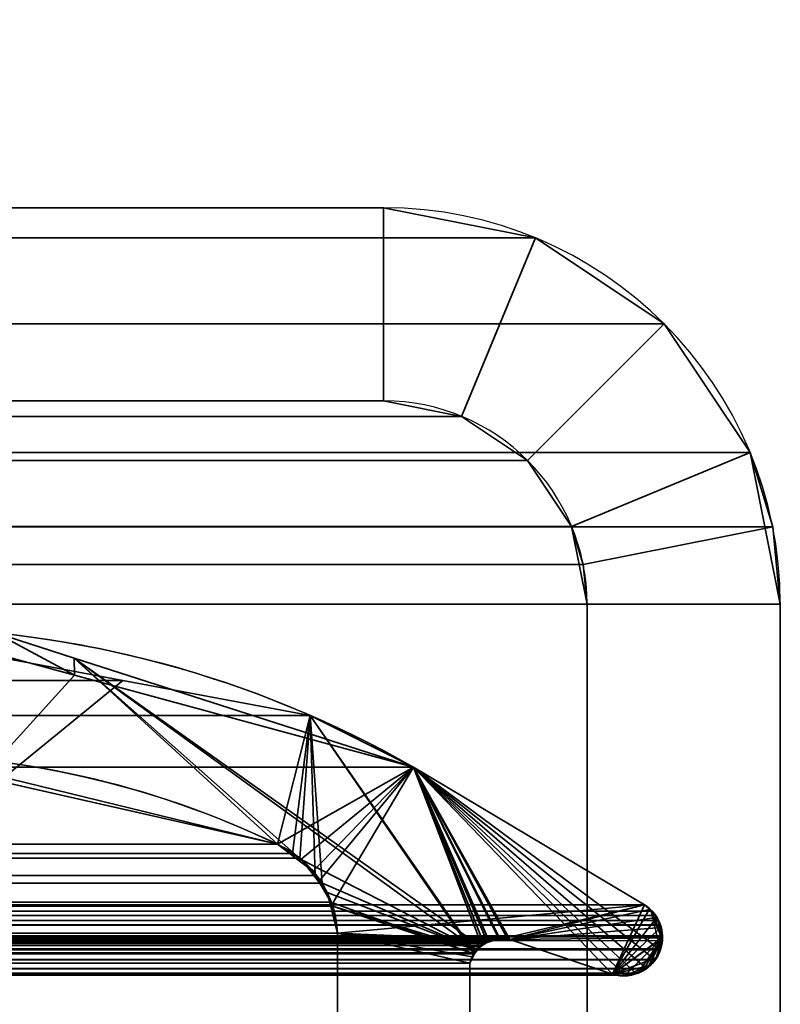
# Model space of a CAD drawing. Header units: millimetres. Extents: x -503 to 6703, y -110 to 193.
# Tile 525 of 656: x 1858.59 to 1864.5, y 11.31 to 18.96. Entities that reach past the tile are written whole.
import ezdxf

# ---------------------------------------------------------------- set-up
doc = ezdxf.new("R2010")
doc.units = ezdxf.units.MM
doc.layers.add('151', color=7, linetype='Continuous', true_color=0xffffff)

# ---------------------------------------------------------------- blocks, each defined once
blk = doc.blocks.new('UG_SURFACE_002')
at = {"layer": '151', "color": 252, "linetype": 'Continuous', "lineweight": 35}
for points in [[(2052.5, -14, 2212.25), (2052.5, 174.4, 2212.25), (947.5, 174.4, 2212.25), (947.5, -14, 2212.25)], [(1097.5, -14, 2062.2499), (1097.5, 174.4, 2062.2499), (1902.5, 174.4, 2062.2499), (1902.5, -14, 2062.2499)]]:
    blk.add_3dface(points, dxfattribs=at)
blk = doc.blocks.new('UG_SURFACE_168')
at = {"layer": '151', "color": 252, "linetype": 'Continuous', "lineweight": 35}
for points in [[(1861.42, 17.5, 2018.6701), (1138.58, 17.5, 2018.6701), (1137.4013, 17.2655, 2019.8486), (1862.5987, 17.2655, 2019.8486)], [(1138.58, 17.5, 2018.6701), (1861.42, 17.5, 2018.6701), (1853.4673, 17.5, 2010.7174), (1146.5327, 17.5, 2010.7174)], [(1861.42, 16, 2018.6701), (1853.4673, 16, 2010.7174), (1853.4673, 17.5, 2010.7174), (1861.42, 17.5, 2018.6701)], [(1861.42, 17.5, 2018.6701), (1862.5987, 17.2655, 2019.8486), (1862.0247, 15.8797, 2019.2747), (1861.42, 16, 2018.6701)], [(1862.5987, 17.2655, 2019.8486), (1137.4013, 17.2655, 2019.8486), (1136.4021, 16.5979, 2020.8478), (1863.5979, 16.5979, 2020.8478)], [(1862.5987, 17.2655, 2019.8486), (1863.5979, 16.5979, 2020.8478), (1862.5373, 15.5372, 2019.7873), (1862.0247, 15.8797, 2019.2747)], [(1863.5979, 16.5979, 2020.8478), (1136.4021, 16.5979, 2020.8478), (1135.7344, 15.5987, 2021.5156), (1864.2656, 15.5987, 2021.5156)], [(1862.8798, 15.0246, 2020.1297), (1862.5373, 15.5372, 2019.7873), (1863.5979, 16.5979, 2020.8478), (1864.2656, 15.5987, 2021.5156)], [(1862.0247, 15.8797, 2019.2747), (1137.9753, 15.8797, 2019.2747), (1138.58, 16, 2018.6701), (1861.42, 16, 2018.6701)], [(1138.58, 16, 2018.6701), (1146.5327, 16, 2010.7174), (1853.4673, 16, 2010.7174), (1861.42, 16, 2018.6701)], [(1862.5373, 15.5372, 2019.7873), (1137.4627, 15.5372, 2019.7873), (1137.9753, 15.8797, 2019.2747), (1862.0247, 15.8797, 2019.2747)], [(1864.4408, 15.0209, 2021.6908), (1864.2656, 15.5987, 2021.5156), (1135.7344, 15.5987, 2021.5156), (1135.5592, 15.0209, 2021.6908)], [(1862.9696, 14.7282, 2020.2196), (1862.8798, 15.0246, 2020.1297), (1864.2656, 15.5987, 2021.5156), (1864.4408, 15.0209, 2021.6908)], [(1862.8798, 15.0246, 2020.1297), (1137.1202, 15.0246, 2020.1297), (1137.4627, 15.5372, 2019.7873), (1862.5373, 15.5372, 2019.7873)], [(1135.5592, 15.0209, 2021.6908), (1135.5, 14.42, 2021.75), (1864.5, 14.42, 2021.75)], [(1135.5592, 15.0209, 2021.6908), (1864.5, 14.42, 2021.75), (1864.4408, 15.0209, 2021.6908)], [(1137.0304, 14.7282, 2020.2196), (1137.1202, 15.0246, 2020.1297), (1862.8798, 15.0246, 2020.1297), (1862.9696, 14.7282, 2020.2196)], [(1863, 14.42, 2020.2501), (1862.9696, 14.7282, 2020.2196), (1864.4408, 15.0209, 2021.6908), (1864.5, 14.42, 2021.75)], [(1863, 14.42, 2020.2501), (1137, 14.42, 2020.2501), (1137.0304, 14.7282, 2020.2196)], [(1862.9696, 14.7282, 2020.2196), (1863, 14.42, 2020.2501), (1137.0304, 14.7282, 2020.2196)], [(1135.5, -25.92, 2021.75), (1864.5, -25.92, 2021.75), (1864.5, 14.42, 2021.75), (1135.5, 14.42, 2021.75)], [(1137, -25.92, 2020.2501), (1137, 14.42, 2020.2501), (1863, 14.42, 2020.2501), (1863, -25.92, 2020.2501)], [(1863, -25.92, 2020.2501), (1863, 14.42, 2020.2501), (1864.5, 14.42, 2021.75), (1864.5, -25.92, 2021.75)]]:
    blk.add_3dface(points, dxfattribs=at)
blk = doc.blocks.new('UG_SURFACE_169')
at = {"layer": '151', "color": 252, "linetype": 'Continuous', "lineweight": 35}
for points in [[(1861.42, 17.5, 2018.6701), (1861.42, 17.5, -7.75), (1853.4673, 17.5, -7.75), (1853.4673, 17.5, 2010.7174)], [(1861.42, 16, -7.75), (1853.4673, 16, -7.75), (1853.4673, 17.5, -7.75), (1861.42, 17.5, -7.75)], [(1861.42, 17.5, 2018.6701), (1853.4673, 17.5, 2010.7174), (1853.4673, 16, 2010.7174), (1861.42, 16, 2018.6701)], [(1862.5987, 17.2655, 2019.8486), (1862.5987, 17.2655, -7.75), (1861.42, 17.5, -7.75), (1861.42, 17.5, 2018.6701)], [(1861.42, 17.5, -7.75), (1862.5987, 17.2655, -7.75), (1862.0247, 15.8797, -7.75), (1861.42, 16, -7.75)], [(1861.42, 16, 2018.6701), (1862.0247, 15.8797, 2019.2747), (1862.5987, 17.2655, 2019.8486), (1861.42, 17.5, 2018.6701)], [(1862.5373, 15.5372, -7.75), (1862.0247, 15.8797, -7.75), (1862.5987, 17.2655, -7.75), (1863.5979, 16.5979, -7.75)], [(1862.0247, 15.8797, 2019.2747), (1862.5373, 15.5372, 2019.7873), (1863.5979, 16.5979, 2020.8478), (1862.5987, 17.2655, 2019.8486)], [(1863.5979, 16.5979, 2020.8478), (1863.5979, 16.5979, -7.75), (1862.5987, 17.2655, -7.75), (1862.5987, 17.2655, 2019.8486)], [(1863.5979, 16.5979, -7.75), (1864.2656, 15.5987, -7.75), (1862.8798, 15.0246, -7.75), (1862.5373, 15.5372, -7.75)], [(1864.2656, 15.5987, 2021.5156), (1863.5979, 16.5979, 2020.8478), (1862.5373, 15.5372, 2019.7873), (1862.8798, 15.0246, 2020.1297)], [(1864.2656, 15.5987, 2021.5156), (1864.2656, 15.5987, -7.75), (1863.5979, 16.5979, -7.75), (1863.5979, 16.5979, 2020.8478)], [(1861.42, 16, 2018.6701), (1853.4673, 16, 2010.7174), (1853.4673, 16, -7.75), (1861.42, 16, -7.75)], [(1861.42, 16, 2018.6701), (1861.42, 16, -7.75), (1862.0247, 15.8797, -7.75), (1862.0247, 15.8797, 2019.2747)], [(1862.0247, 15.8797, 2019.2747), (1862.0247, 15.8797, -7.75), (1862.5373, 15.5372, -7.75), (1862.5373, 15.5372, 2019.7873)], [(1863, 14.42, -7.75), (1862.8798, 15.0246, -7.75), (1864.2656, 15.5987, -7.75), (1864.5, 14.42, -7.75)], [(1864.4408, 15.0209, 2021.6908), (1864.2656, 15.5987, 2021.5156), (1862.8798, 15.0246, 2020.1297), (1862.9696, 14.7282, 2020.2196)], [(1864.5, 14.42, -7.75), (1864.2656, 15.5987, -7.75), (1864.2656, 15.5987, 2021.5156)], [(1864.2656, 15.5987, 2021.5156), (1864.4408, 15.0209, 2021.6908), (1864.5, 14.42, -7.75)], [(1862.5373, 15.5372, 2019.7873), (1862.5373, 15.5372, -7.75), (1862.8798, 15.0246, -7.75), (1862.8798, 15.0246, 2020.1297)], [(1863, 14.42, -7.75), (1862.9696, 14.7282, 2020.2196), (1862.8798, 15.0246, 2020.1297)], [(1862.8798, 15.0246, 2020.1297), (1862.8798, 15.0246, -7.75), (1863, 14.42, -7.75)], [(1864.5, 14.42, 2021.75), (1864.4408, 15.0209, 2021.6908), (1862.9696, 14.7282, 2020.2196), (1863, 14.42, 2020.2501)], [(1864.4408, 15.0209, 2021.6908), (1864.5, 14.42, 2021.75), (1864.5, 14.42, -7.75)], [(1863, 14.42, -7.75), (1863, 14.42, 2020.2501), (1862.9696, 14.7282, 2020.2196)], [(1863, 14.42, -7.75), (1863, -10.6766, 326.243), (1863, -10.65, 326.75)], [(1863, 14.42, 2020.2501), (1863, -10.6766, 1761.243), (1863, -10.65, 1761.75)], [(1863, 14.42, -7.75), (1863, -10.6766, 1511.243), (1863, -10.65, 1511.75)], [(1863, -10.65, 326.75), (1863, -18.3508, 1507.8262), (1863, 14.42, -7.75)], [(1863, -18.3508, 1507.8262), (1863, -16.5084, 1507.0059), (1863, 14.42, -7.75)], [(1863, -10.6766, 1761.243), (1863, 14.42, 2020.2501), (1863, -10.65, 1511.75)], [(1863, -10.65, 1761.75), (1863, -10.8874, 1763.2487), (1863, 14.42, 2020.2501)], [(1863, 14.42, -7.75), (1863, -11.2998, 1509.325), (1863, -10.6766, 1511.243)], [(1863, -10.65, 1511.75), (1863, 14.42, 2020.2501), (1863, 14.42, -7.75)], [(1863, -16.5084, 1507.0059), (1863, -14.4916, 1507.0059), (1863, 14.42, -7.75)], [(1863, 14.42, -7.75), (1863, -12.6492, 1507.8262), (1863, -11.2998, 1509.325)], [(1863, 14.42, -7.75), (1863, -12.6492, 322.8263), (1863, -11.2998, 324.325)], [(1863, 14.42, -7.75), (1863, -16.5084, 322.006), (1863, -14.4916, 322.006)], [(1863, 14.42, -7.75), (1863, -19.7002, 324.325), (1863, -18.3508, 322.8263)], [(1863, -10.8874, 1763.2487), (1863, -11.8957, 1764.9953), (1863, 14.42, 2020.2501)], [(1863, -11.2998, 324.325), (1863, -10.6766, 326.243), (1863, 14.42, -7.75)], [(1863, -14.4916, 1507.0059), (1863, -12.6492, 1507.8262), (1863, 14.42, -7.75)], [(1863, -18.3508, 322.8263), (1863, -16.5084, 322.006), (1863, 14.42, -7.75)], [(1863, -14.4916, 322.006), (1863, -12.6492, 322.8263), (1863, 14.42, -7.75)], [(1863, 14.42, 2020.2501), (1863, -11.8957, 1764.9953), (1863, -13.5273, 1766.1808)], [(1863, 14.42, -7.75), (1863, -25.92, -7.75), (1863, -20.3234, 326.243), (1863, -19.7002, 324.325)], [(1863, -13.5273, 1766.1808), (1863, -15.5, 1766.6), (1863, -25.92, 2020.2501), (1863, 14.42, 2020.2501)], [(1863, -25.92, -7.75), (1863, 14.42, -7.75), (1864.5, 14.42, -7.75), (1864.5, -25.92, -7.75)], [(1863, 14.42, 2020.2501), (1863, -25.92, 2020.2501), (1864.5, -25.92, 2021.75), (1864.5, 14.42, 2021.75)]]:
    blk.add_3dface(points, dxfattribs=at)
blk = doc.blocks.new('UG_SURFACE_197')
at = {"layer": '151', "color": 7, "linetype": 'Continuous', "lineweight": 35}
for points in [[(1140.6046, 13.8295, 2016.6454), (1859.3954, 13.8295, 2016.6454), (1857.2187, 14.2362, 2014.4687)], [(1858.4361, 13.0479, 2015.686), (1857.5217, 13.2561, 2014.7717), (1857.2187, 14.2362, 2014.4687), (1859.3954, 13.8295, 2016.6454)], [(1860.85, 13.5578, 2018.1), (1859.3954, 13.8295, 2016.6454), (1140.6046, 13.8295, 2016.6454), (1139.15, 13.5578, 2018.1)], [(1859.3954, 13.8295, 2016.6454), (1860.85, 13.5578, 2018.1), (1860.595, 12.5565, 2017.8449), (1858.4361, 13.0479, 2015.686)], [(1139.15, 13.5578, 2018.1), (1138.348, 13.1555, 2018.9021), (1861.652, 13.1555, 2018.9021)], [(1139.15, 13.5578, 2018.1), (1861.652, 13.1555, 2018.9021), (1860.85, 13.5578, 2018.1)], [(1860.7128, 12.484, 2017.9627), (1860.595, 12.5565, 2017.8449), (1860.85, 13.5578, 2018.1)], [(1860.85, 13.5578, 2018.1), (1860.7702, 12.4486, 2018.0202), (1860.7128, 12.484, 2017.9627)], [(1860.8896, 12.3135, 2018.1396), (1860.7702, 12.4486, 2018.0202), (1860.85, 13.5578, 2018.1)], [(1860.85, 13.5578, 2018.1), (1860.942, 12.2541, 2018.1921), (1860.8896, 12.3135, 2018.1396)], [(1861.0098, 12.1077, 2018.2598), (1860.942, 12.2541, 2018.1921), (1860.85, 13.5578, 2018.1), (1862.1204, 11.7061, 2019.3703)], [(1862.1829, 11.7701, 2019.4328), (1862.1271, 11.7128, 2019.377), (1860.85, 13.5578, 2018.1), (1861.652, 13.1555, 2018.9021)], [(1862.1271, 11.7128, 2019.377), (1862.1204, 11.7061, 2019.3703), (1860.85, 13.5578, 2018.1)], [(1863.4446, 12.0875, 2020.6945), (1861.652, 13.1555, 2018.9021), (1138.348, 13.1555, 2018.9021), (1136.5554, 12.0875, 2020.6945)], [(1861.652, 13.1555, 2018.9021), (1863.291, 11.5412, 2020.541), (1863.2195, 11.5423, 2020.4694), (1863.1971, 11.5484, 2020.447)], [(1861.652, 13.1555, 2018.9021), (1863.378, 11.5551, 2020.628), (1863.344, 11.5404, 2020.5939), (1863.291, 11.5412, 2020.541)], [(1861.652, 13.1555, 2018.9021), (1863.5677, 11.736, 2020.8178), (1863.5314, 11.662, 2020.7813), (1863.5275, 11.6582, 2020.7775)], [(1863.5677, 11.736, 2020.8178), (1861.652, 13.1555, 2018.9021), (1863.4446, 12.0875, 2020.6945), (1863.498, 12.0365, 2020.7479)], [(1861.652, 13.1555, 2018.9021), (1863.461, 11.5914, 2020.7109), (1863.4601, 11.5905, 2020.71), (1863.378, 11.5551, 2020.628)], [(1861.652, 13.1555, 2018.9021), (1862.1986, 11.7862, 2019.4485), (1862.1829, 11.7701, 2019.4328)], [(1861.652, 13.1555, 2018.9021), (1862.3996, 11.8171, 2019.6495), (1862.3855, 11.8187, 2019.6354)], [(1863.5275, 11.6582, 2020.7775), (1863.461, 11.5914, 2020.7109), (1861.652, 13.1555, 2018.9021)], [(1861.652, 13.1555, 2018.9021), (1862.3232, 11.8261, 2019.5732), (1862.3134, 11.823, 2019.5634)], [(1863.1971, 11.5484, 2020.447), (1862.3996, 11.8171, 2019.6495), (1861.652, 13.1555, 2018.9021)], [(1862.3855, 11.8187, 2019.6354), (1862.3232, 11.8261, 2019.5732), (1861.652, 13.1555, 2018.9021)], [(1862.3134, 11.823, 2019.5634), (1862.2395, 11.7993, 2019.4895), (1862.1986, 11.7862, 2019.4485), (1861.652, 13.1555, 2018.9021)], [(1860.595, 12.5565, 2017.8449), (1139.405, 12.5565, 2017.8449), (1141.5641, 13.0446, 2015.6858)], [(1141.5641, 13.0446, 2015.6858), (1858.4361, 13.0479, 2015.686), (1860.595, 12.5565, 2017.8449)], [(1139.2902, 12.4749, 2017.9598), (1139.405, 12.5565, 2017.8449), (1860.595, 12.5565, 2017.8449)], [(1860.595, 12.5565, 2017.8449), (1860.7128, 12.484, 2017.9627), (1139.2902, 12.4749, 2017.9598)], [(1139.1529, 12.3772, 2018.0972), (1139.2902, 12.4749, 2017.9598), (1860.7128, 12.484, 2017.9627)], [(1860.7128, 12.484, 2017.9627), (1860.7702, 12.4486, 2018.0202), (1139.1529, 12.3772, 2018.0972)], [(1860.7702, 12.4486, 2018.0202), (1139.1101, 12.316, 2018.1398), (1139.1529, 12.3772, 2018.0972)], [(1860.7702, 12.4486, 2018.0202), (1860.8896, 12.3135, 2018.1396), (1139.1101, 12.316, 2018.1398)], [(1139.022, 12.19, 2018.2281), (1139.1101, 12.316, 2018.1398), (1860.8896, 12.3135, 2018.1396)], [(1860.8896, 12.3135, 2018.1396), (1860.942, 12.2541, 2018.1921), (1139.022, 12.19, 2018.2281)], [(1860.942, 12.2541, 2018.1921), (1138.9928, 12.1065, 2018.2571), (1139.022, 12.19, 2018.2281)], [(1860.942, 12.2541, 2018.1921), (1861.0098, 12.1077, 2018.2598), (1138.9928, 12.1065, 2018.2571)], [(1136.5554, 12.0875, 2020.6945), (1136.5012, 12.0383, 2020.7489), (1863.498, 12.0365, 2020.7479)], [(1863.498, 12.0365, 2020.7479), (1863.4446, 12.0875, 2020.6945), (1136.5554, 12.0875, 2020.6945)], [(1138.9546, 11.9977, 2018.2953), (1138.9928, 12.1065, 2018.2571), (1861.0098, 12.1077, 2018.2598)], [(1861.0098, 12.1077, 2018.2598), (1861.0249, 12.0751, 2018.275), (1138.9546, 11.9977, 2018.2953)], [(1862.1204, 11.7061, 2019.3703), (1861.0249, 12.0751, 2018.275), (1861.0098, 12.1077, 2018.2598)], [(1863.552, 11.9652, 2020.802), (1136.476, 12.0155, 2020.7739), (1136.4516, 11.9779, 2020.7984)], [(1136.5012, 12.0383, 2020.7489), (1136.476, 12.0155, 2020.7739), (1863.5329, 12.0032, 2020.7829)], [(1136.476, 12.0155, 2020.7739), (1863.552, 11.9652, 2020.802), (1863.5329, 12.0032, 2020.7829)], [(1863.5329, 12.0032, 2020.7829), (1863.498, 12.0365, 2020.7479), (1136.5012, 12.0383, 2020.7489)], [(1861.0249, 12.0751, 2018.275), (1861.0616, 11.8663, 2018.3115), (1138.9546, 11.9977, 2018.2953)], [(1862.1204, 11.7061, 2019.3703), (1862.0888, 11.6334, 2019.3388), (1861.0616, 11.8663, 2018.3115), (1861.0249, 12.0751, 2018.275)], [(1863.498, 12.0365, 2020.7479), (1863.5851, 11.8384, 2020.8352), (1863.5844, 11.8085, 2020.8344)], [(1863.5851, 11.8384, 2020.8352), (1863.498, 12.0365, 2020.7479), (1863.5329, 12.0032, 2020.7829), (1863.552, 11.9652, 2020.802)], [(1863.5844, 11.8085, 2020.8344), (1863.572, 11.7445, 2020.822), (1863.5677, 11.736, 2020.8178), (1863.498, 12.0365, 2020.7479)], [(1863.552, 11.9652, 2020.802), (1136.4472, 11.9664, 2020.8027), (1136.4319, 11.9258, 2020.818)], [(1136.4319, 11.9258, 2020.818), (1863.569, 11.9316, 2020.8189), (1863.552, 11.9652, 2020.802)], [(1136.4319, 11.9258, 2020.818), (1863.5697, 11.9274, 2020.8199), (1863.569, 11.9316, 2020.8189)], [(1136.4516, 11.9779, 2020.7984), (1136.4472, 11.9664, 2020.8027), (1863.552, 11.9652, 2020.802)], [(1861.0616, 11.8663, 2018.3115), (1138.9384, 11.8663, 2018.3115), (1138.9546, 11.9977, 2018.2953)], [(1863.552, 11.9652, 2020.802), (1863.569, 11.9316, 2020.8189), (1863.5697, 11.9274, 2020.8199)], [(1863.5697, 11.9274, 2020.8199), (1863.5852, 11.846, 2020.8352), (1863.5851, 11.8384, 2020.8352), (1863.552, 11.9652, 2020.802)], [(1136.4217, 11.8984, 2020.8285), (1136.4156, 11.8382, 2020.8344), (1863.5852, 11.846, 2020.8352)], [(1136.4319, 11.9258, 2020.818), (1136.4217, 11.8984, 2020.8285), (1863.5852, 11.846, 2020.8352)], [(1863.5852, 11.846, 2020.8352), (1863.5697, 11.9274, 2020.8199), (1136.4319, 11.9258, 2020.818)], [(1138.9384, 6.7187, 2018.3115), (1138.9384, 11.8663, 2018.3115), (1861.0616, 11.8663, 2018.3115), (1861.0616, 6.7187, 2018.3115)], [(1861.0616, 6.7187, 2018.3115), (1861.0616, 11.8663, 2018.3115), (1862.0888, 11.6334, 2019.3388), (1862.0888, 7.3541, 2019.3388)], [(1863.5851, 11.8384, 2020.8352), (1136.4156, 11.8382, 2020.8344), (1136.4145, 11.8282, 2020.8354)], [(1136.4145, 11.8282, 2020.8354), (1136.4242, 11.7582, 2020.8259), (1863.5851, 11.8384, 2020.8352)], [(1136.4156, 11.8382, 2020.8344), (1863.5851, 11.8384, 2020.8352), (1863.5852, 11.846, 2020.8352)], [(1863.5844, 11.8085, 2020.8344), (1863.5851, 11.8384, 2020.8352), (1136.4242, 11.7582, 2020.8259)], [(1863.5844, 11.8085, 2020.8344), (1136.4242, 11.7582, 2020.8259), (1136.428, 11.7445, 2020.822)], [(1136.428, 11.7445, 2020.822), (1863.572, 11.7445, 2020.822), (1863.5844, 11.8085, 2020.8344)], [(1862.3996, 11.8171, 2019.6495), (1863.1971, 11.5484, 2020.447), (1136.8029, 11.5484, 2020.447), (1137.6004, 11.8171, 2019.6495)], [(1862.3996, 11.8171, 2019.6495), (1137.6004, 11.8171, 2019.6495), (1137.6144, 11.8176, 2019.6357)], [(1862.3232, 11.8261, 2019.5732), (1137.6144, 11.8176, 2019.6357), (1137.6871, 11.8202, 2019.563)], [(1862.3232, 11.8261, 2019.5732), (1862.3855, 11.8187, 2019.6354), (1137.6144, 11.8176, 2019.6357)], [(1137.6144, 11.8176, 2019.6357), (1862.3855, 11.8187, 2019.6354), (1862.3996, 11.8171, 2019.6495)], [(1137.6871, 11.8202, 2019.563), (1862.3134, 11.823, 2019.5634), (1862.3232, 11.8261, 2019.5732)], [(1862.3134, 11.823, 2019.5634), (1137.6871, 11.8202, 2019.563), (1137.7167, 11.8212, 2019.5334)], [(1137.7167, 11.8212, 2019.5334), (1862.2395, 11.7993, 2019.4895), (1862.3134, 11.823, 2019.5634)], [(1137.7167, 11.8212, 2019.5334), (1137.76, 11.8, 2019.49), (1862.2395, 11.7993, 2019.4895)], [(1862.1986, 11.7862, 2019.4485), (1137.76, 11.8, 2019.49), (1137.8185, 11.7716, 2019.4316)], [(1862.1986, 11.7862, 2019.4485), (1862.2395, 11.7993, 2019.4895), (1137.76, 11.8, 2019.49)], [(1137.8185, 11.7716, 2019.4316), (1862.1829, 11.7701, 2019.4328), (1862.1986, 11.7862, 2019.4485)], [(1136.4323, 11.736, 2020.8178), (1863.5677, 11.736, 2020.8178), (1863.572, 11.7445, 2020.822), (1136.428, 11.7445, 2020.822)], [(1863.5314, 11.662, 2020.7813), (1136.4323, 11.736, 2020.8178), (1136.4686, 11.662, 2020.7813)], [(1863.5314, 11.662, 2020.7813), (1863.5677, 11.736, 2020.8178), (1136.4323, 11.736, 2020.8178)], [(1862.1829, 11.7701, 2019.4328), (1137.8185, 11.7716, 2019.4316), (1137.8264, 11.7677, 2019.4235)], [(1137.8264, 11.7677, 2019.4235), (1862.1271, 11.7128, 2019.377), (1862.1829, 11.7701, 2019.4328)], [(1137.8264, 11.7677, 2019.4235), (1137.8732, 11.7134, 2019.3768), (1862.1271, 11.7128, 2019.377)], [(1862.1204, 11.7061, 2019.3703), (1137.8732, 11.7134, 2019.3768), (1137.88, 11.7055, 2019.3701)], [(1862.1204, 11.7061, 2019.3703), (1862.1271, 11.7128, 2019.377), (1137.8732, 11.7134, 2019.3768)], [(1137.88, 11.7055, 2019.3701), (1862.0888, 11.6334, 2019.3388), (1862.1204, 11.7061, 2019.3703)], [(1137.88, 11.7055, 2019.3701), (1137.9112, 11.6334, 2019.3388), (1862.0888, 11.6334, 2019.3388)], [(1863.5275, 11.6582, 2020.7775), (1136.4726, 11.6582, 2020.7775), (1136.5391, 11.5917, 2020.7109)], [(1136.5391, 11.5917, 2020.7109), (1863.461, 11.5914, 2020.7109), (1863.5275, 11.6582, 2020.7775)], [(1862.0888, 7.3541, 2019.3388), (1862.0888, 11.6334, 2019.3388), (1137.9112, 11.6334, 2019.3388), (1137.9112, 7.3541, 2019.3388)], [(1863.4601, 11.5905, 2020.71), (1136.5391, 11.5917, 2020.7109), (1136.5411, 11.5896, 2020.7088)], [(1863.4601, 11.5905, 2020.71), (1863.461, 11.5914, 2020.7109), (1136.5391, 11.5917, 2020.7109)], [(1863.4601, 11.5905, 2020.71), (1136.5411, 11.5896, 2020.7088), (1136.622, 11.5553, 2020.628)], [(1136.622, 11.5553, 2020.628), (1863.378, 11.5551, 2020.628), (1863.4601, 11.5905, 2020.71)], [(1863.344, 11.5404, 2020.5939), (1136.622, 11.5553, 2020.628), (1136.6581, 11.54, 2020.592)], [(1863.344, 11.5404, 2020.5939), (1863.378, 11.5551, 2020.628), (1136.622, 11.5553, 2020.628)], [(1863.2195, 11.5423, 2020.4694), (1136.7087, 11.5429, 2020.5412), (1136.8029, 11.5484, 2020.447)], [(1136.8029, 11.5484, 2020.447), (1863.1971, 11.5484, 2020.447), (1863.2195, 11.5423, 2020.4694)], [(1136.6581, 11.54, 2020.592), (1136.7087, 11.5429, 2020.5412), (1863.291, 11.5412, 2020.541)], [(1863.291, 11.5412, 2020.541), (1863.344, 11.5404, 2020.5939), (1136.6581, 11.54, 2020.592)], [(1863.2195, 11.5423, 2020.4694), (1863.291, 11.5412, 2020.541), (1136.7087, 11.5429, 2020.5412)]]:
    blk.add_3dface(points, dxfattribs=at)
blk = doc.blocks.new('UG_SURFACE_198')
at = {"layer": '151', "color": 7, "linetype": 'Continuous', "lineweight": 35}
for points in [[(1859.0195, 13.8699, 2016.2694), (1857.6461, 14.2426, 2014.8962), (1857.5121, 13.2561, 2014.7622), (1858.3018, 13.0769, 2015.5518)], [(1857.6461, 14.2426, 2014.8962), (1859.0195, 13.8699, 2016.2694), (1858.4077, 14.1992, -7.75)], [(1858.4077, 14.1992, -7.75), (1859.0182, 14.0028, -7.75), (1860.595, 12.5565, -7.75), (1858.2945, 13.12, -7.75)], [(1859.0195, 13.8699, 2016.2694), (1859.0182, 14.0028, -7.75), (1858.4077, 14.1992, -7.75)], [(1861.652, 13.1555, -7.75), (1859.0182, 14.0028, -7.75), (1859.0195, 13.8699, 2016.2694)], [(1859.0182, 14.0028, -7.75), (1862.1424, 11.7364, -7.75), (1860.7862, 12.4353, -7.75), (1860.7708, 12.4451, -7.75)], [(1860.7708, 12.4451, -7.75), (1860.595, 12.5565, -7.75), (1859.0182, 14.0028, -7.75)], [(1859.0182, 14.0028, -7.75), (1861.652, 13.1555, -7.75), (1862.2234, 11.8004, -7.75), (1862.1743, 11.7616, -7.75)], [(1862.1743, 11.7616, -7.75), (1862.1424, 11.7364, -7.75), (1859.0182, 14.0028, -7.75)], [(1858.3018, 13.0769, 2015.5518), (1860.595, 12.5565, 2017.8449), (1861.652, 13.1555, 2018.9021), (1859.0195, 13.8699, 2016.2694)], [(1859.0195, 13.8699, 2016.2694), (1861.652, 13.1555, 2018.9021), (1861.652, 13.1555, -7.75)], [(1861.652, 13.1555, 2018.9021), (1860.595, 12.5565, 2017.8449), (1860.7653, 12.429, 2018.0154)], [(1860.7653, 12.429, 2018.0154), (1860.8725, 12.3488, 2018.1224), (1861.652, 13.1555, 2018.9021)], [(1861.652, 13.1555, 2018.9021), (1860.8725, 12.3488, 2018.1224), (1860.9184, 12.2684, 2018.1684)], [(1860.9184, 12.2684, 2018.1684), (1861.0196, 12.0912, 2018.2695), (1861.652, 13.1555, 2018.9021)], [(1863.4446, 12.0875, 2020.6945), (1861.652, 13.1555, 2018.9021), (1861.0196, 12.0912, 2018.2695), (1861.0206, 12.0858, 2018.2705)], [(1863.4446, 12.0875, -7.75), (1861.652, 13.1555, -7.75), (1861.652, 13.1555, 2018.9021), (1863.4446, 12.0875, 2020.6945)], [(1863.1971, 11.5484, -7.75), (1862.3996, 11.8171, -7.75), (1861.652, 13.1555, -7.75), (1863.4446, 12.0875, -7.75)], [(1861.652, 13.1555, -7.75), (1862.3229, 11.8261, -7.75), (1862.3189, 11.825, -7.75), (1862.24, 11.8047, -7.75)], [(1862.3996, 11.8171, -7.75), (1862.3229, 11.8261, -7.75), (1861.652, 13.1555, -7.75)], [(1862.24, 11.8047, -7.75), (1862.2234, 11.8004, -7.75), (1861.652, 13.1555, -7.75)], [(1858.3018, 13.0769, 2015.5518), (1858.2945, 13.12, -7.75), (1860.595, 12.5565, -7.75)], [(1860.595, 12.5565, -7.75), (1860.595, 12.5565, 2017.8449), (1858.3018, 13.0769, 2015.5518)], [(1860.7708, 12.4451, -7.75), (1860.7653, 12.429, 2018.0154), (1860.595, 12.5565, 2017.8449)], [(1860.595, 12.5565, 2017.8449), (1860.595, 12.5565, -7.75), (1860.7708, 12.4451, -7.75)], [(1860.7653, 12.429, 2018.0154), (1860.7708, 12.4451, -7.75), (1860.7862, 12.4353, -7.75)], [(1860.7862, 12.4353, -7.75), (1860.8725, 12.3488, 2018.1224), (1860.7653, 12.429, 2018.0154)], [(1860.9149, 12.2688, -7.75), (1860.7862, 12.4353, -7.75), (1862.1424, 11.7364, -7.75)], [(1860.7862, 12.4353, -7.75), (1860.9184, 12.2684, 2018.1684), (1860.8725, 12.3488, 2018.1224)], [(1860.7862, 12.4353, -7.75), (1860.9149, 12.2688, -7.75), (1860.9184, 12.2684, 2018.1684)], [(1862.1424, 11.7364, -7.75), (1860.9821, 12.1819, -7.75), (1860.9149, 12.2688, -7.75)], [(1860.9184, 12.2684, 2018.1684), (1860.9149, 12.2688, -7.75), (1860.9821, 12.1819, -7.75)], [(1860.9821, 12.1819, -7.75), (1861.0196, 12.0912, 2018.2695), (1860.9184, 12.2684, 2018.1684)], [(1861.0071, 12.0825, -7.75), (1860.9821, 12.1819, -7.75), (1862.1424, 11.7364, -7.75)], [(1861.0196, 12.0912, 2018.2695), (1860.9821, 12.1819, -7.75), (1861.0071, 12.0825, -7.75)], [(1861.0071, 12.0825, -7.75), (1861.0206, 12.0858, 2018.2705), (1861.0196, 12.0912, 2018.2695)], [(1861.0206, 12.0858, 2018.2705), (1861.0071, 12.0825, -7.75), (1861.0616, 11.8663, -7.75)], [(1861.0071, 12.0825, -7.75), (1862.1424, 11.7364, -7.75), (1862.1265, 11.7059, -7.75)], [(1862.1265, 11.7059, -7.75), (1862.0888, 11.6334, -7.75), (1861.0616, 11.8663, -7.75), (1861.0071, 12.0825, -7.75)], [(1861.0206, 12.0858, 2018.2705), (1861.0616, 11.8663, 2018.3115), (1863.4446, 12.0875, 2020.6945)], [(1861.0616, 11.8663, -7.75), (1861.0616, 11.8663, 2018.3115), (1861.0206, 12.0858, 2018.2705)], [(1863.4446, 12.0875, 2020.6945), (1861.0616, 11.8663, 2018.3115), (1862.26, 11.8152, 2019.51), (1862.3186, 11.816, 2019.5687)], [(1862.3186, 11.816, 2019.5687), (1862.3996, 11.8171, 2019.6495), (1863.4446, 12.0875, 2020.6945)], [(1863.4832, 12.0506, 2020.7331), (1863.4446, 12.0875, 2020.6945), (1862.3996, 11.8171, 2019.6495)], [(1863.4446, 12.0875, -7.75), (1863.4694, 12.0703, -7.75), (1863.4834, 12.0542, -7.75), (1863.1971, 11.5484, -7.75)], [(1863.4694, 12.0703, -7.75), (1863.4446, 12.0875, -7.75), (1863.4446, 12.0875, 2020.6945)], [(1863.4446, 12.0875, 2020.6945), (1863.4832, 12.0506, 2020.7331), (1863.4694, 12.0703, -7.75)], [(1863.5399, 11.9877, 2020.7899), (1863.5327, 12.0036, 2020.7827), (1863.4832, 12.0506, 2020.7331), (1862.3996, 11.8171, 2019.6495)], [(1863.4834, 12.0542, -7.75), (1863.5406, 11.9884, -7.75), (1863.1971, 11.5484, -7.75)], [(1863.4832, 12.0506, 2020.7331), (1863.4834, 12.0542, -7.75), (1863.4694, 12.0703, -7.75)], [(1863.5406, 11.9884, -7.75), (1863.4834, 12.0542, -7.75), (1863.4832, 12.0506, 2020.7331)], [(1863.4832, 12.0506, 2020.7331), (1863.5327, 12.0036, 2020.7827), (1863.5406, 11.9884, -7.75)], [(1862.3996, 11.8171, 2019.6495), (1863.5749, 11.9111, 2020.8249), (1863.5399, 11.9877, 2020.7899)], [(1863.1971, 11.5484, -7.75), (1863.5406, 11.9884, -7.75), (1863.5459, 11.9825, -7.75), (1863.5697, 11.9096, -7.75)], [(1863.5327, 12.0036, 2020.7827), (1863.5399, 11.9877, 2020.7899), (1863.5406, 11.9884, -7.75)], [(1863.5459, 11.9825, -7.75), (1863.5406, 11.9884, -7.75), (1863.5399, 11.9877, 2020.7899)], [(1863.5697, 11.9096, -7.75), (1863.5459, 11.9825, -7.75), (1863.5399, 11.9877, 2020.7899)], [(1863.5399, 11.9877, 2020.7899), (1863.5749, 11.9111, 2020.8249), (1863.5697, 11.9096, -7.75)], [(1862.0888, 11.6334, -7.75), (1862.0888, 7.3541, -7.75), (1861.0616, 6.7187, -7.75), (1861.0616, 11.8663, -7.75)], [(1861.0616, 11.8663, 2018.3115), (1862.1634, 11.7586, 2019.4135), (1862.1718, 11.7635, 2019.4218), (1862.2403, 11.8037, 2019.4905)], [(1861.0616, 11.8663, 2018.3115), (1862.0888, 11.6334, 2019.3388), (1862.107, 11.6819, 2019.357)], [(1862.107, 11.6819, 2019.357), (1862.1241, 11.705, 2019.3741), (1862.1634, 11.7586, 2019.4135), (1861.0616, 11.8663, 2018.3115)], [(1862.0888, 7.3541, 2019.3388), (1862.0888, 11.6334, 2019.3388), (1861.0616, 11.8663, 2018.3115), (1861.0616, 6.7187, 2018.3115)], [(1862.2403, 11.8037, 2019.4905), (1862.26, 11.8152, 2019.51), (1861.0616, 11.8663, 2018.3115)], [(1861.0616, 6.7187, 2018.3115), (1861.0616, 11.8663, 2018.3115), (1861.0616, 11.8663, -7.75), (1861.0616, 6.7187, -7.75)], [(1862.3996, 11.8171, 2019.6495), (1863.5848, 11.8302, 2020.8347), (1863.5758, 11.9091, 2020.8259), (1863.5749, 11.9111, 2020.8249)], [(1863.1971, 11.5484, -7.75), (1863.5697, 11.9096, -7.75), (1863.5836, 11.8677, -7.75), (1863.5801, 11.8308, -7.75)], [(1863.5836, 11.8677, -7.75), (1863.5697, 11.9096, -7.75), (1863.5749, 11.9111, 2020.8249)], [(1863.5801, 11.8308, -7.75), (1863.5836, 11.8677, -7.75), (1863.5749, 11.9111, 2020.8249)], [(1863.5749, 11.9111, 2020.8249), (1863.5758, 11.9091, 2020.8259), (1863.5801, 11.8308, -7.75)], [(1863.5758, 11.9091, 2020.8259), (1863.5848, 11.8302, 2020.8347), (1863.5801, 11.8308, -7.75)], [(1862.2234, 11.8004, -7.75), (1862.2403, 11.8037, 2019.4905), (1862.1718, 11.7635, 2019.4218)], [(1862.1718, 11.7635, 2019.4218), (1862.1743, 11.7616, -7.75), (1862.2234, 11.8004, -7.75)], [(1862.2234, 11.8004, -7.75), (1862.24, 11.8047, -7.75), (1862.2403, 11.8037, 2019.4905)], [(1862.26, 11.8152, 2019.51), (1862.24, 11.8047, -7.75), (1862.3189, 11.825, -7.75)], [(1862.26, 11.8152, 2019.51), (1862.2403, 11.8037, 2019.4905), (1862.24, 11.8047, -7.75)], [(1862.3189, 11.825, -7.75), (1862.3186, 11.816, 2019.5687), (1862.26, 11.8152, 2019.51)], [(1862.3186, 11.816, 2019.5687), (1862.3189, 11.825, -7.75), (1862.3229, 11.8261, -7.75)], [(1862.3186, 11.816, 2019.5687), (1862.3229, 11.8261, -7.75), (1862.3996, 11.8171, -7.75)], [(1862.3996, 11.8171, -7.75), (1862.3996, 11.8171, 2019.6495), (1862.3186, 11.816, 2019.5687)], [(1863.5848, 11.8302, 2020.8347), (1862.3996, 11.8171, 2019.6495), (1863.1971, 11.5484, 2020.447)], [(1862.3996, 11.8171, -7.75), (1863.1971, 11.5484, -7.75), (1863.1971, 11.5484, 2020.447), (1862.3996, 11.8171, 2019.6495)], [(1863.5801, 11.8308, -7.75), (1863.572, 11.7445, -7.75), (1863.5343, 11.6741, -7.75), (1863.1971, 11.5484, -7.75)], [(1863.1971, 11.5484, 2020.447), (1863.2479, 11.5372, 2020.4978), (1863.2995, 11.5442, 2020.5495), (1863.5848, 11.8302, 2020.8347)], [(1863.5848, 11.8302, 2020.8347), (1863.2995, 11.5442, 2020.5495), (1863.3969, 11.5573, 2020.6468)], [(1863.5848, 11.8302, 2020.8347), (1863.3969, 11.5573, 2020.6468), (1863.4018, 11.558, 2020.6518), (1863.4325, 11.573, 2020.6826)], [(1863.4325, 11.573, 2020.6826), (1863.4784, 11.6138, 2020.7283), (1863.5848, 11.8302, 2020.8347)], [(1863.5848, 11.8302, 2020.8347), (1863.4784, 11.6138, 2020.7283), (1863.5364, 11.6737, 2020.7865)], [(1863.5364, 11.6737, 2020.7865), (1863.572, 11.7445, 2020.822), (1863.5854, 11.8249, 2020.8354), (1863.5848, 11.8302, 2020.8347)], [(1863.5801, 11.8308, -7.75), (1863.5854, 11.8249, 2020.8354), (1863.572, 11.7445, 2020.822)], [(1863.572, 11.7445, 2020.822), (1863.572, 11.7445, -7.75), (1863.5801, 11.8308, -7.75)], [(1863.5801, 11.8308, -7.75), (1863.5848, 11.8302, 2020.8347), (1863.5854, 11.8249, 2020.8354)], [(1862.107, 11.6819, 2019.357), (1862.0888, 11.6334, -7.75), (1862.1265, 11.7059, -7.75)], [(1862.1265, 11.7059, -7.75), (1862.1241, 11.705, 2019.3741), (1862.107, 11.6819, 2019.357)], [(1862.1634, 11.7586, 2019.4135), (1862.1241, 11.705, 2019.3741), (1862.1265, 11.7059, -7.75)], [(1862.1634, 11.7586, 2019.4135), (1862.1265, 11.7059, -7.75), (1862.1424, 11.7364, -7.75)], [(1862.1634, 11.7586, 2019.4135), (1862.1424, 11.7364, -7.75), (1862.1743, 11.7616, -7.75)], [(1862.1743, 11.7616, -7.75), (1862.1718, 11.7635, 2019.4218), (1862.1634, 11.7586, 2019.4135)], [(1863.5364, 11.6737, 2020.7865), (1863.5343, 11.6741, -7.75), (1863.572, 11.7445, -7.75)], [(1863.572, 11.7445, -7.75), (1863.572, 11.7445, 2020.822), (1863.5364, 11.6737, 2020.7865)], [(1862.107, 11.6819, 2019.357), (1862.0888, 11.6334, 2019.3388), (1862.0888, 11.6334, -7.75)], [(1862.0888, 7.3541, -7.75), (1862.0888, 11.6334, -7.75), (1862.0888, 11.6334, 2019.3388), (1862.0888, 7.3541, 2019.3388)], [(1863.1971, 11.5484, -7.75), (1863.5343, 11.6741, -7.75), (1863.5197, 11.6466, -7.75), (1863.4775, 11.612, -7.75)], [(1863.4784, 11.6138, 2020.7283), (1863.4775, 11.612, -7.75), (1863.5197, 11.6466, -7.75)], [(1863.4784, 11.6138, 2020.7283), (1863.5287, 11.6585, 2020.7787), (1863.5364, 11.6737, 2020.7865)], [(1863.5197, 11.6466, -7.75), (1863.5287, 11.6585, 2020.7787), (1863.4784, 11.6138, 2020.7283)], [(1863.5287, 11.6585, 2020.7787), (1863.5197, 11.6466, -7.75), (1863.5343, 11.6741, -7.75)], [(1863.5343, 11.6741, -7.75), (1863.5364, 11.6737, 2020.7865), (1863.5287, 11.6585, 2020.7787)], [(1863.3004, 11.5385, -7.75), (1863.1971, 11.5484, -7.75), (1863.4775, 11.612, -7.75)], [(1863.2479, 11.5372, 2020.4978), (1863.1971, 11.5484, -7.75), (1863.3004, 11.5385, -7.75)], [(1863.2479, 11.5372, 2020.4978), (1863.1971, 11.5484, 2020.447), (1863.1971, 11.5484, -7.75)], [(1863.3958, 11.56, -7.75), (1863.3969, 11.5573, 2020.6468), (1863.2995, 11.5442, 2020.5495)], [(1863.2995, 11.5442, 2020.5495), (1863.32, 11.5367, -7.75), (1863.3958, 11.56, -7.75)], [(1863.4775, 11.612, -7.75), (1863.3958, 11.56, -7.75), (1863.32, 11.5367, -7.75), (1863.3004, 11.5385, -7.75)], [(1863.4775, 11.612, -7.75), (1863.425, 11.5689, -7.75), (1863.3958, 11.56, -7.75)], [(1863.3969, 11.5573, 2020.6468), (1863.3958, 11.56, -7.75), (1863.425, 11.5689, -7.75)], [(1863.425, 11.5689, -7.75), (1863.4018, 11.558, 2020.6518), (1863.3969, 11.5573, 2020.6468)], [(1863.425, 11.5689, -7.75), (1863.4325, 11.573, 2020.6826), (1863.4018, 11.558, 2020.6518)], [(1863.4325, 11.573, 2020.6826), (1863.425, 11.5689, -7.75), (1863.4775, 11.612, -7.75)], [(1863.4775, 11.612, -7.75), (1863.4784, 11.6138, 2020.7283), (1863.4325, 11.573, 2020.6826)], [(1863.3004, 11.5385, -7.75), (1863.2995, 11.5442, 2020.5495), (1863.2479, 11.5372, 2020.4978)], [(1863.2995, 11.5442, 2020.5495), (1863.3004, 11.5385, -7.75), (1863.32, 11.5367, -7.75)]]:
    blk.add_3dface(points, dxfattribs=at)

msp = doc.modelspace()

# ---------------------------------------------------------------- linework, layer by layer
at = {"layer": '151', "color": 252, "linetype": 'Continuous', "lineweight": -3, "true_color": 0x939598}
for p, q in [((1861.42, 17.5, 2018.67), (1138.58, 17.5, 2018.67)), ((1861.42, 17.5, 2018.67), (1853.4673, 17.5, 2010.7173)), ((1861.42, 17.5, -7.75), (1853.4673, 17.5, -7.75)), ((1861.42, 17.5, 2018.67), (1853.4673, 17.5, 2010.7173)), ((1861.42, 17.5, -7.75), (1861.42, 17.5, 2018.67)), ((1861.42, 16, 2018.67), (1138.58, 16, 2018.67)), ((1861.42, 16, 2018.67), (1853.4673, 16, 2010.7173)), ((1861.42, 16, -7.75), (1853.4673, 16, -7.75)), ((1861.42, 16, 2018.67), (1853.4673, 16, 2010.7173)), ((1861.42, 16, -7.75), (1861.42, 16, 2018.67)), ((1864.5, 14.42, 2021.75), (1135.5, 14.42, 2021.75)), ((1863, 14.42, 2020.25), (1137, 14.42, 2020.25)), ((1863, -25.92, 2020.25), (1863, 14.42, 2020.25)), ((1863, 14.42, -7.75), (1863, 14.42, 2020.25)), ((1863, -25.92, -7.75), (1863, 14.42, -7.75)), ((1863, -25.92, 2020.25), (1863, 14.42, 2020.25)), ((1864.5, -25.92, 2021.75), (1864.5, 14.42, 2021.75)), ((1861.652, 13.1555, 2018.902), (1138.348, 13.1555, 2018.902)), ((1863.4445, 12.0875, -7.75), (1861.652, 13.1555, -7.75)), ((1863.4445, 12.0875, 2020.6945), (1861.652, 13.1555, 2018.902)), ((1863.4445, 12.0875, 2020.6945), (1861.652, 13.1555, 2018.902)), ((1861.652, 13.1555, -7.75), (1861.652, 13.1555, 2018.902)), ((1139.405, 12.5565, 2017.845), (1860.595, 12.5565, 2017.845)), ((1860.595, 12.5565, 2017.845), (1860.595, 12.5565, -7.75)), ((1863.4445, 12.0875, 2020.6945), (1136.5555, 12.0875, 2020.6945)), ((1863.4445, 12.0875, -7.75), (1863.4445, 12.0875, 2020.6945)), ((1138.9385, 11.8663, 2018.3115), (1861.0615, 11.8663, 2018.3115)), ((1861.0615, 11.8663, 2018.3115), (1861.0615, 11.8663, -7.75)), ((1861.0615, 11.8663, 2018.3115), (1861.0615, 6.7187, 2018.3115)), ((1861.0615, 6.7187, -7.75), (1861.0615, 11.8663, -7.75)), ((1861.0615, 11.8663, 2018.3115), (1861.0615, 6.7187, 2018.3115)), ((1862.3996, 11.8171, 2019.6496), (1137.6004, 11.8171, 2019.6496)), ((1862.3996, 11.8171, 2019.6496), (1863.1971, 11.5484, 2020.4471)), ((1862.3996, 11.8171, -7.75), (1863.1971, 11.5484, -7.75)), ((1862.3996, 11.8171, -7.75), (1862.3996, 11.8171, 2019.6496)), ((1862.3996, 11.8171, 2019.6496), (1863.1971, 11.5484, 2020.4471)), ((1863.572, 11.7445, 2020.822), (1136.428, 11.7445, 2020.822)), ((1863.572, 11.7445, -7.75), (1863.572, 11.7445, 2020.822)), ((1862.0888, 11.6334, 2019.3388), (1137.9112, 11.6334, 2019.3388)), ((1862.0888, 7.3541, 2019.3388), (1862.0888, 11.6334, 2019.3388)), ((1862.0888, 11.6334, -7.75), (1862.0888, 11.6334, 2019.3388)), ((1862.0888, 7.3541, -7.75), (1862.0888, 11.6334, -7.75)), ((1862.0888, 11.6334, 2019.3388), (1862.0888, 7.3541, 2019.3388)), ((1863.1971, 11.5484, 2020.4471), (1136.8029, 11.5484, 2020.4471)), ((1863.1971, 11.5484, -7.75), (1863.1971, 11.5484, 2020.4471))]:
    msp.add_line(p, q, dxfattribs=at)
for radius in [3.08, 1.58]:
    msp.add_arc((1861.42, 14.42, -7.75), radius, 0, 90, dxfattribs=at)
at = {"layer": '151', "color": 252, "linetype": 'Continuous', "lineweight": -3, "true_color": 0x939598, "extrusion": (-0.707107, -6.12323e-17, 0.707107)}
for major_axis, start_param, end_param in [((3.08, 0, 3.08), 0, 1.570796), ((-3.08, 0, -3.08), 3.141593, 4.712389), ((-1.58, 0, -1.58), 3.141593, 4.712389), ((1.58, 0, 1.58), 0, 1.570796)]:
    msp.add_ellipse((1861.42, 14.42, 2018.67), major_axis=major_axis, ratio=0.707107, start_param=start_param, end_param=end_param, dxfattribs=at)
at = {"layer": '151', "color": 252, "linetype": 'Continuous', "lineweight": -3, "true_color": 0x939598}
for points in [[(1861.652, 13.1555, -7.75), (1859.1854, 14.5654, -7.75), (1856.1674, 14.6068, -7.75), (1853.663, 13.2666, -7.75)], [(1853.663, 13.2666, 2010.913), (1856.1674, 14.6068, 2013.4174), (1859.1854, 14.5654, 2016.4354), (1861.652, 13.1555, 2018.902)], [(1860.595, 12.5565, -7.75), (1858.6467, 13.4942, -7.75), (1856.3766, 13.4889, -7.75), (1854.4322, 12.5427, -7.75)], [(1854.4322, 12.5427, 2011.6822), (1856.3766, 13.4889, 2013.6266), (1858.6467, 13.4942, 2015.8967), (1860.595, 12.5565, 2017.845)], [(1861.0615, 11.8663, -7.75), (1861.0498, 12.1661, -7.75), (1860.869, 12.4337, -7.75), (1860.595, 12.5565, -7.75)], [(1860.595, 12.5565, 2017.845), (1860.869, 12.4337, 2018.119), (1861.0498, 12.1661, 2018.2998), (1861.0615, 11.8663, 2018.3115)], [(1863.4445, 12.0875, 2020.6945), (1863.5603, 12.0157, 2020.8103), (1863.6123, 11.8744, 2020.8623), (1863.572, 11.7445, 2020.822)], [(1863.572, 11.7445, -7.75), (1863.6123, 11.8744, -7.75), (1863.5603, 12.0157, -7.75), (1863.4445, 12.0875, -7.75)], [(1862.0888, 11.6334, -7.75), (1862.1281, 11.7757, -7.75), (1862.2658, 11.8542, -7.75), (1862.3996, 11.8171, -7.75)], [(1862.3996, 11.8171, 2019.6496), (1862.2658, 11.8542, 2019.5158), (1862.1281, 11.7757, 2019.3781), (1862.0888, 11.6334, 2019.3388)], [(1863.1971, 11.5484, -7.75), (1863.3546, 11.4992, -7.75), (1863.5224, 11.587, -7.75), (1863.572, 11.7445, -7.75)], [(1863.572, 11.7445, 2020.822), (1863.5224, 11.587, 2020.7724), (1863.3546, 11.4992, 2020.6046), (1863.1971, 11.5484, 2020.4471)]]:
    msp.add_open_spline(points, degree=3, dxfattribs=at)
for points, knots in [([(1853.663, 13.2666, 2010.913), (1854.948, 13.9543, 2012.198), (1856.2993, 14.26, 2013.5493), (1859.0277, 14.2249, 2016.2777), (1860.3787, 13.8833, 2017.6287), (1861.652, 13.1555, 2018.902)], [0, 0, 0, 0, 0.5, 0.5, 1, 1, 1, 1]), ([(1860.595, 12.5565, 2017.845), (1859.603, 13.034, 2016.853), (1858.5601, 13.2584, 2015.8101), (1856.4653, 13.2538, 2013.7153), (1855.423, 13.0249, 2012.673), (1854.4322, 12.5427, 2011.6822)], [0, 0, 0, 0, 0.5, 0.5, 1, 1, 1, 1]), ([(1861.0615, 11.8663, 2018.3115), (1861.0587, 11.9379, 2018.3087), (1861.0457, 12.0097, 2018.2957), (1861.0042, 12.1401, 2018.2542), (1860.9754, 12.2007, 2018.2254), (1860.8934, 12.3318, 2018.1434), (1860.8338, 12.3969, 2018.0838), (1860.715, 12.4935, 2017.965), (1860.6557, 12.5293, 2017.9057), (1860.595, 12.5565, 2017.845)], [0, 0, 0, 0, 0.21336, 0.21336, 0.424691, 0.424691, 0.733377, 0.733377, 1, 1, 1, 1]), ([(1863.4445, 12.0875, 2020.6945), (1863.4771, 12.0673, 2020.7271), (1863.5081, 12.0392, 2020.7581), (1863.5473, 11.9822, 2020.7973), (1863.5599, 11.9579, 2020.8099), (1863.5782, 11.905, 2020.8282), (1863.584, 11.8755, 2020.834), (1863.5857, 11.8335, 2020.8357), (1863.5855, 11.8209, 2020.8355), (1863.5826, 11.7866, 2020.8326), (1863.5782, 11.7648, 2020.8282), (1863.572, 11.7445, 2020.822)], [0, 0, 0, 0, 0.352085, 0.352085, 0.555499, 0.555499, 0.76144, 0.76144, 0.847046, 0.847046, 1, 1, 1, 1]), ([(1862.0888, 11.6334, 2019.3388), (1862.0925, 11.6467, 2019.3425), (1862.097, 11.6595, 2019.347), (1862.1077, 11.6838, 2019.3577), (1862.1138, 11.6953, 2019.3638), (1862.1338, 11.7277, 2019.3838), (1862.1498, 11.7464, 2019.3998), (1862.177, 11.771, 2019.427), (1862.1876, 11.7791, 2019.4376), (1862.2095, 11.7933, 2019.4595), (1862.2207, 11.7995, 2019.4707), (1862.2436, 11.8098, 2019.4936), (1862.2553, 11.814, 2019.5053), (1862.2855, 11.8224, 2019.5355), (1862.3044, 11.8253, 2019.5544), (1862.3487, 11.8271, 2019.5987), (1862.3745, 11.824, 2019.6245), (1862.3996, 11.8171, 2019.6496)], [0, 0, 0, 0, 0.083387, 0.083387, 0.166577, 0.166577, 0.335401, 0.335401, 0.434579, 0.434579, 0.533676, 0.533676, 0.632723, 0.632723, 0.788244, 0.788244, 1, 1, 1, 1]), ([(1863.572, 11.7445, 2020.822), (1863.5623, 11.7139, 2020.8123), (1863.548, 11.6858, 2020.798), (1863.521, 11.6474, 2020.771), (1863.5097, 11.6341, 2020.7597), (1863.4858, 11.6103, 2020.7358), (1863.4731, 11.5997, 2020.7231), (1863.424, 11.5647, 2020.674), (1863.3841, 11.5483, 2020.6341), (1863.3029, 11.5323, 2020.5529), (1863.2605, 11.5329, 2020.5105), (1863.212, 11.5441, 2020.462), (1863.2045, 11.5461, 2020.4545), (1863.1971, 11.5484, 2020.4471)], [0, 0, 0, 0, 0.166834, 0.166834, 0.268625, 0.268625, 0.370213, 0.370213, 0.655117, 0.655117, 0.94701, 0.94701, 1, 1, 1, 1])]:
    msp.add_open_spline(points, degree=3, knots=knots, dxfattribs=at)

# ---------------------------------------------------------------- block references
for name in ['UG_SURFACE_002', 'UG_SURFACE_168', 'UG_SURFACE_169', 'UG_SURFACE_197', 'UG_SURFACE_198']:
    msp.add_blockref(name, (0, 0), dxfattribs=at)

doc.saveas('drawing.dxf')
